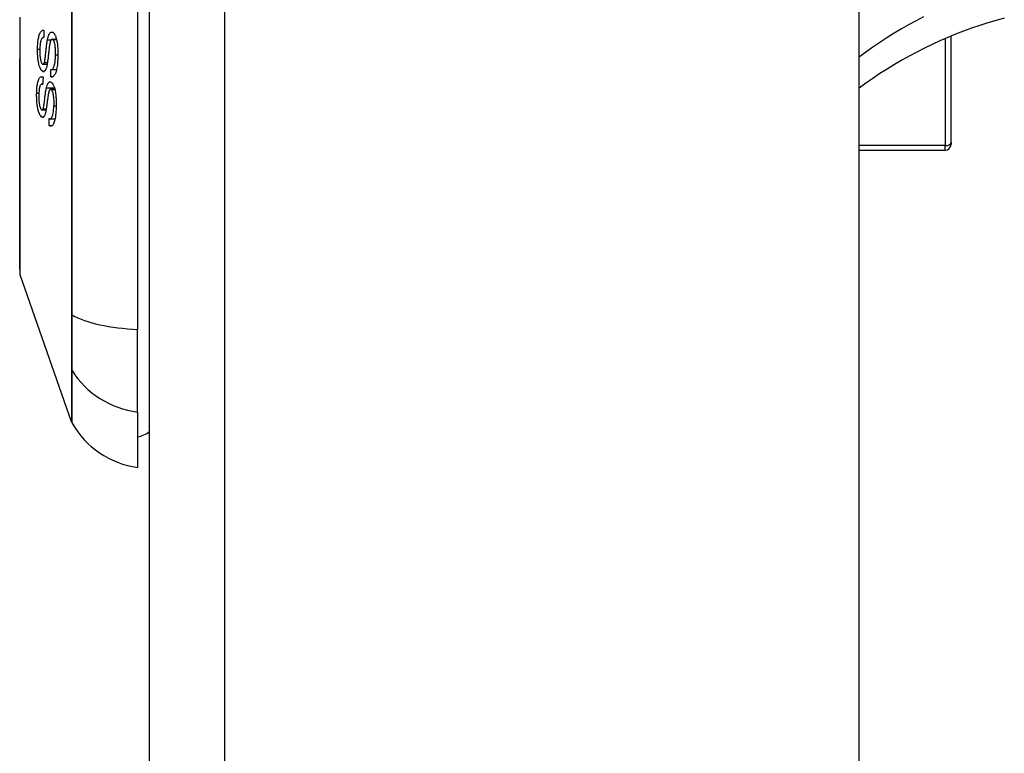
# Model space of a CAD drawing. Header units: inches. Extents: x 12 to 399, y 35 to 190.
# Tile 258 of 355: x 233.899 to 235.195, y 130.757 to 131.722. Entities that reach past the tile are written whole.
import ezdxf

# ---------------------------------------------------------------- set-up
doc = ezdxf.new("R2010")
doc.units = ezdxf.units.IN
doc.header["$MEASUREMENT"] = 0
doc.layers.add('Visible Edges(ANSI)', color=7, linetype='Continuous', lineweight=25)
doc.layers.add('Visible Tangent Edges(ANSI)', color=7, linetype='Continuous', lineweight=25)

msp = doc.modelspace()

# ---------------------------------------------------------------- linework, layer by layer
at = {"layer": 'Visible Edges(ANSI)'}
for p, q in [((234.0694, 96.3482), (234.0694, 133.0682)), ((235.0034, 96.4652), (235.0034, 133.0682)), ((234.0536, 132.1719), (234.0536, 131.3145)), ((233.93, 131.6986), (233.9303, 131.6986)), ((235.1245, 131.5603), (235.1245, 131.7005)), ((233.9412, 131.6963), (233.947, 131.6963)), ((233.9292, 131.6636), (233.9347, 131.6636)), ((233.9396, 131.6564), (233.947, 131.6564)), ((233.9396, 131.647), (233.9417, 131.647)), ((233.9279, 131.6374), (233.9291, 131.6374)), ((233.9392, 131.6306), (233.9447, 131.6306)), ((233.9279, 131.6033), (233.9332, 131.6033)), ((233.9372, 131.5829), (233.9414, 131.5829)), ((233.9386, 131.5918), (233.9451, 131.5918)), ((235.1245, 131.5603), (235.1245, 131.5582)), ((235.0034, 131.5504), (235.1166, 131.5504)), ((233.9667, 131.1929), (233.899, 131.3864)), ((234.0536, 131.2057), (234.0536, 131.3145)), ((234.0536, 131.2057), (234.0536, 131.133))]:
    msp.add_line(p, q, dxfattribs=at)
at = {"layer": 'Visible Edges(ANSI)', "flags": 128}
for points in [[(233.8987, 131.7254), (233.8987, 131.708), (233.8987, 131.6907), (233.8987, 131.6736), (233.8987, 131.6566), (233.8987, 131.6398), (233.8987, 131.6231), (233.8986, 131.6068), (233.8986, 131.5908), (233.8986, 131.5752), (233.8986, 131.5601), (233.8986, 131.5454), (233.8986, 131.5312), (233.8985, 131.5175), (233.8985, 131.5043), (233.8985, 131.4918), (233.8985, 131.4798), (233.8985, 131.4685), (233.8986, 131.4578), (233.8986, 131.4478), (233.8986, 131.4385), (233.8986, 131.4299), (233.8986, 131.4221), (233.8986, 131.415), (233.8987, 131.4087), (233.8987, 131.4033), (233.8987, 131.3986), (233.8987, 131.3948), (233.8987, 131.3918), (233.8987, 131.3897), (233.8987, 131.3884), (233.8987, 131.388)], [(235.1946, 131.7242), (235.1838, 131.7212), (235.173, 131.718), (235.1623, 131.7146), (235.1516, 131.7109), (235.141, 131.707), (235.1305, 131.703), (235.1201, 131.6987), (235.1098, 131.6942), (235.0996, 131.6895), (235.0894, 131.6846), (235.0794, 131.6795), (235.0695, 131.6742), (235.0597, 131.6687), (235.05, 131.663), (235.0404, 131.6571), (235.0309, 131.6511), (235.0216, 131.6448), (235.0124, 131.6384), (235.0034, 131.6318)], [(233.922, 131.6832), (233.922, 131.6848), (233.9221, 131.6863), (233.9221, 131.6878), (233.9222, 131.6893), (233.9223, 131.6907), (233.9225, 131.6922), (233.9226, 131.6936), (233.9228, 131.695), (233.923, 131.6964), (233.9232, 131.6977), (233.9235, 131.6992), (233.9239, 131.7007), (233.9243, 131.7023), (233.9249, 131.7037), (233.9255, 131.7049), (233.926, 131.7059), (233.9266, 131.7067), (233.9271, 131.7072), (233.9277, 131.7076), (233.9282, 131.7079), (233.9287, 131.7081), (233.9293, 131.7082), (233.9298, 131.7082), (233.9304, 131.7081)], [(233.9303, 131.6986), (233.9298, 131.6986), (233.9292, 131.6985), (233.9287, 131.6982), (233.9281, 131.6978), (233.9276, 131.6972), (233.9271, 131.6964), (233.9267, 131.6955), (233.9264, 131.6946), (233.9262, 131.6939), (233.926, 131.6932), (233.9259, 131.6926), (233.9257, 131.6919), (233.9256, 131.6911), (233.9255, 131.6904), (233.9254, 131.6896), (233.9253, 131.6889), (233.9253, 131.6881), (233.9252, 131.6873), (233.9251, 131.6865), (233.9251, 131.6857), (233.9251, 131.6849), (233.925, 131.6841), (233.925, 131.6832), (233.925, 131.6824)], [(233.9304, 131.7081), (233.9304, 131.7077), (233.9304, 131.7073), (233.9304, 131.7069), (233.9304, 131.7065), (233.9304, 131.7061), (233.9303, 131.7057), (233.9303, 131.7053), (233.9303, 131.7049), (233.9303, 131.7045), (233.9303, 131.7041), (233.9303, 131.7037), (233.9303, 131.7033), (233.9303, 131.7029), (233.9303, 131.7025), (233.9303, 131.7021), (233.9303, 131.7017), (233.9303, 131.7013), (233.9303, 131.7009), (233.9303, 131.7006), (233.9303, 131.7002), (233.9303, 131.6998), (233.9303, 131.6994), (233.9303, 131.699), (233.9303, 131.6986)], [(233.9351, 131.6957), (233.9353, 131.6968), (233.9355, 131.6978), (233.9358, 131.6988), (233.9361, 131.6998), (233.9364, 131.7008), (233.9367, 131.7016), (233.9371, 131.7024), (233.9374, 131.7031), (233.9377, 131.7037), (233.9381, 131.7042), (233.9384, 131.7046), (233.9387, 131.705), (233.9389, 131.7052), (233.9392, 131.7054), (233.9394, 131.7056), (233.9397, 131.7057), (233.94, 131.7058), (233.9402, 131.7059), (233.9405, 131.7059), (233.9407, 131.7059), (233.941, 131.7059), (233.9413, 131.7059), (233.9415, 131.7058), (233.9418, 131.7057)], [(233.9418, 131.7057), (233.9422, 131.7055), (233.9426, 131.7053), (233.943, 131.7049), (233.9434, 131.7045), (233.9438, 131.7041), (233.9442, 131.7035), (233.9445, 131.7029), (233.9449, 131.7023), (233.9452, 131.7015), (233.9456, 131.7007), (233.946, 131.6998), (233.9463, 131.6987), (233.9467, 131.6975), (233.947, 131.6962), (233.9473, 131.6949), (233.9476, 131.6934), (233.9478, 131.692), (233.9481, 131.6905), (233.9483, 131.6888), (233.9485, 131.6867), (233.9487, 131.6841), (233.9488, 131.6811), (233.9488, 131.6781), (233.9488, 131.6751)], [(233.931, 131.6656), (233.9312, 131.6663), (233.9314, 131.6672), (233.9316, 131.6682), (233.9318, 131.6693), (233.932, 131.6706), (233.9321, 131.6719), (233.9323, 131.6731), (233.9325, 131.6744), (233.9326, 131.6756), (233.9327, 131.6768), (233.9329, 131.678), (233.933, 131.6792), (233.9331, 131.6804), (233.9332, 131.6816), (233.9334, 131.6829), (233.9335, 131.6842), (233.9336, 131.6856), (233.9338, 131.687), (233.934, 131.6885), (233.9342, 131.69), (233.9344, 131.6916), (233.9346, 131.6931), (233.9348, 131.6944), (233.9351, 131.6957)], [(233.9379, 131.6889), (233.9378, 131.6882), (233.9377, 131.6875), (233.9375, 131.6866), (233.9374, 131.6857), (233.9373, 131.6846), (233.9372, 131.6835), (233.937, 131.6824), (233.9369, 131.6812), (233.9368, 131.6799), (233.9366, 131.6787), (233.9365, 131.6774), (233.9363, 131.6761), (233.9362, 131.6748), (233.9361, 131.6735), (233.9359, 131.6723), (233.9358, 131.671), (233.9356, 131.6699), (233.9355, 131.6687), (233.9353, 131.6676), (233.9352, 131.6664), (233.935, 131.6653), (233.9349, 131.6643), (233.9347, 131.6633), (233.9345, 131.6624)], [(233.9418, 131.6962), (233.9415, 131.6962), (233.9413, 131.6963), (233.941, 131.6963), (233.9408, 131.6962), (233.9406, 131.6961), (233.9403, 131.6959), (233.9401, 131.6957), (233.9399, 131.6955), (233.9397, 131.6952), (233.9395, 131.6949), (233.9394, 131.6946), (233.9392, 131.6942), (233.9391, 131.6939), (233.9389, 131.6935), (233.9388, 131.6931), (233.9387, 131.6927), (233.9386, 131.6922), (233.9385, 131.6918), (233.9383, 131.6913), (233.9382, 131.6909), (233.9381, 131.6904), (233.9381, 131.6899), (233.938, 131.6894), (233.9379, 131.6889)], [(233.9457, 131.6759), (233.9457, 131.6772), (233.9457, 131.6784), (233.9457, 131.6796), (233.9457, 131.6809), (233.9457, 131.6821), (233.9456, 131.6834), (233.9455, 131.6846), (233.9454, 131.6858), (233.9453, 131.687), (233.9451, 131.6881), (233.945, 131.6893), (233.9447, 131.6903), (233.9445, 131.6914), (233.9442, 131.6923), (233.944, 131.6931), (233.9437, 131.6938), (233.9435, 131.6943), (233.9432, 131.6947), (233.943, 131.6951), (233.9428, 131.6954), (233.9425, 131.6956), (233.9423, 131.6959), (233.942, 131.696), (233.9418, 131.6962)], [(233.9289, 131.6541), (233.927, 131.6557), (233.9253, 131.6587), (233.9243, 131.6615), (233.9239, 131.663), (233.9236, 131.6644), (233.9233, 131.6658), (233.9231, 131.6671), (233.9229, 131.6683), (233.9227, 131.6693), (233.9226, 131.6702), (233.9225, 131.6711), (233.9224, 131.672), (233.9223, 131.6729), (233.9223, 131.6739), (233.9222, 131.6748), (233.9221, 131.6757), (233.9221, 131.6767), (233.9221, 131.6776), (233.922, 131.6785), (233.922, 131.6795), (233.922, 131.6804), (233.922, 131.6814), (233.922, 131.6823), (233.922, 131.6832)], [(233.925, 131.6824), (233.925, 131.6817), (233.925, 131.6811), (233.925, 131.6804), (233.925, 131.6798), (233.925, 131.6791), (233.925, 131.6785), (233.925, 131.6778), (233.9251, 131.6771), (233.9251, 131.6765), (233.9251, 131.6758), (233.9252, 131.6751), (233.9252, 131.6745), (233.9253, 131.6738), (233.9253, 131.6732), (233.9254, 131.6725), (233.9255, 131.6719), (233.9256, 131.6713), (233.9257, 131.6706), (233.9259, 131.6695), (233.9262, 131.668), (233.9268, 131.6664), (233.9274, 131.6651), (233.928, 131.6642), (233.9287, 131.6637)], [(233.9394, 131.6564), (233.9398, 131.6564), (233.9403, 131.6564), (233.9407, 131.6566), (233.9411, 131.6567), (233.9416, 131.657), (233.942, 131.6574), (233.9424, 131.6578), (233.9427, 131.6584), (233.9431, 131.6591), (233.9434, 131.6599), (233.9438, 131.6608), (233.9441, 131.6618), (233.9443, 131.6629), (233.9446, 131.664), (233.9448, 131.6651), (233.945, 131.6662), (233.9451, 131.6674), (233.9453, 131.6685), (233.9454, 131.6697), (233.9455, 131.6709), (233.9456, 131.6722), (233.9456, 131.6734), (233.9457, 131.6747), (233.9457, 131.6759)], [(233.9488, 131.6751), (233.9486, 131.6708), (233.9484, 131.6666), (233.9481, 131.6632), (233.9477, 131.6606), (233.9474, 131.6586), (233.9471, 131.657), (233.9468, 131.6555), (233.9464, 131.6541), (233.9459, 131.6527), (233.9455, 131.6515), (233.945, 131.6505), (233.9445, 131.6497), (233.9441, 131.649), (233.9436, 131.6484), (233.9432, 131.648), (233.9428, 131.6476), (233.9424, 131.6473), (233.942, 131.6471), (233.9416, 131.647), (233.9412, 131.6469), (233.9408, 131.6468), (233.9404, 131.6468), (233.94, 131.6469), (233.9396, 131.647)], [(233.9287, 131.6637), (233.9288, 131.6636), (233.9289, 131.6636), (233.929, 131.6636), (233.9291, 131.6636), (233.9292, 131.6636), (233.9293, 131.6636), (233.9294, 131.6636), (233.9295, 131.6636), (233.9296, 131.6637), (233.9297, 131.6637), (233.9299, 131.6638), (233.93, 131.6639), (233.9301, 131.664), (233.9301, 131.6641), (233.9302, 131.6642), (233.9303, 131.6643), (233.9304, 131.6644), (233.9305, 131.6646), (233.9306, 131.6647), (233.9307, 131.6649), (233.9308, 131.6651), (233.9309, 131.6652), (233.9309, 131.6654), (233.931, 131.6656)], [(233.9345, 131.6624), (233.9343, 131.6614), (233.9341, 131.6605), (233.9339, 131.6596), (233.9336, 131.6588), (233.9333, 131.658), (233.9331, 131.6573), (233.9328, 131.6566), (233.9325, 131.6561), (233.9322, 131.6556), (233.9319, 131.6552), (233.9317, 131.6549), (233.9314, 131.6547), (233.9312, 131.6545), (233.931, 131.6544), (233.9308, 131.6542), (233.9306, 131.6541), (233.9304, 131.654), (233.9302, 131.654), (233.93, 131.654), (233.9298, 131.6539), (233.9295, 131.654), (233.9293, 131.654), (233.9291, 131.6541), (233.9289, 131.6541)], [(233.9209, 131.6255), (233.9209, 131.627), (233.921, 131.6286), (233.9211, 131.6302), (233.9212, 131.6317), (233.9213, 131.6332), (233.9215, 131.6346), (233.9217, 131.636), (233.9219, 131.6374), (233.9221, 131.6387), (233.9224, 131.6401), (233.9228, 131.6414), (233.9232, 131.6427), (233.9237, 131.6439), (233.9242, 131.6449), (233.9248, 131.6457), (233.9253, 131.6463), (233.9258, 131.6467), (233.9263, 131.6469), (233.9268, 131.6471), (233.9273, 131.6471), (233.9278, 131.6471), (233.9283, 131.647), (233.9288, 131.6467), (233.9293, 131.6464)], [(233.9293, 131.6464), (233.9293, 131.646), (233.9293, 131.6456), (233.9293, 131.6453), (233.9293, 131.6449), (233.9293, 131.6445), (233.9292, 131.6441), (233.9292, 131.6437), (233.9292, 131.6433), (233.9292, 131.6429), (233.9292, 131.6425), (233.9292, 131.6421), (233.9292, 131.6418), (233.9292, 131.6414), (233.9292, 131.641), (233.9292, 131.6406), (233.9292, 131.6402), (233.9292, 131.6398), (233.9292, 131.6394), (233.9292, 131.639), (233.9292, 131.6386), (233.9292, 131.6383), (233.9291, 131.6379), (233.9291, 131.6375), (233.9291, 131.6371)], [(233.9396, 131.647), (233.9396, 131.6474), (233.9396, 131.6478), (233.9396, 131.6482), (233.9396, 131.6485), (233.9396, 131.6489), (233.9395, 131.6493), (233.9395, 131.6497), (233.9395, 131.6501), (233.9395, 131.6505), (233.9395, 131.6509), (233.9395, 131.6513), (233.9395, 131.6517), (233.9395, 131.6521), (233.9395, 131.6525), (233.9395, 131.6528), (233.9395, 131.6532), (233.9395, 131.6536), (233.9394, 131.654), (233.9394, 131.6544), (233.9394, 131.6548), (233.9394, 131.6552), (233.9394, 131.6556), (233.9394, 131.656), (233.9394, 131.6564)], [(233.9291, 131.6371), (233.9287, 131.6373), (233.9283, 131.6374), (233.9278, 131.6374), (233.9274, 131.6374), (233.927, 131.6372), (233.9266, 131.6369), (233.9262, 131.6365), (233.9258, 131.636), (233.9255, 131.6353), (233.9252, 131.6346), (233.9249, 131.6339), (233.9248, 131.6332), (233.9246, 131.6325), (233.9245, 131.6318), (233.9243, 131.631), (233.9242, 131.6302), (233.9241, 131.6294), (233.9241, 131.6286), (233.924, 131.6278), (233.9239, 131.6269), (233.9239, 131.6261), (233.9238, 131.6252), (233.9238, 131.6243), (233.9238, 131.6234)], [(233.9293, 131.6046), (233.9295, 131.6052), (233.9297, 131.6059), (233.9299, 131.6068), (233.9301, 131.6078), (233.9303, 131.609), (233.9305, 131.6101), (233.9306, 131.6113), (233.9308, 131.6125), (233.931, 131.6137), (233.9311, 131.6148), (233.9312, 131.6159), (233.9314, 131.6171), (233.9315, 131.6182), (233.9317, 131.6194), (233.9318, 131.6205), (233.932, 131.6218), (233.9321, 131.623), (233.9323, 131.6243), (233.9325, 131.6257), (233.9327, 131.6272), (233.9329, 131.6286), (233.9332, 131.63), (233.9334, 131.6312), (233.9337, 131.6323)], [(233.9337, 131.6323), (233.9339, 131.6333), (233.9342, 131.6343), (233.9344, 131.6352), (233.9347, 131.636), (233.935, 131.6368), (233.9354, 131.6375), (233.9357, 131.6382), (233.936, 131.6387), (233.9364, 131.6392), (233.9367, 131.6395), (233.937, 131.6398), (233.9373, 131.64), (233.9376, 131.6402), (233.9378, 131.6403), (233.9381, 131.6403), (233.9383, 131.6404), (233.9386, 131.6404), (233.9388, 131.6403), (233.9391, 131.6403), (233.9393, 131.6402), (233.9396, 131.6401), (233.9399, 131.6399), (233.9401, 131.6397), (233.9404, 131.6395)], [(233.9404, 131.6395), (233.9413, 131.6385), (233.9423, 131.6371), (233.9431, 131.6355), (233.9437, 131.6338), (233.9442, 131.6324), (233.9446, 131.6311), (233.945, 131.6296), (233.9453, 131.6281), (233.9456, 131.6265), (233.9458, 131.6249), (233.946, 131.6233), (233.9462, 131.6218), (233.9463, 131.6203), (233.9464, 131.619), (233.9465, 131.6177), (233.9466, 131.6165), (233.9466, 131.6153), (233.9467, 131.614), (233.9467, 131.6128), (233.9467, 131.6116), (233.9467, 131.6103), (233.9466, 131.6091), (233.9466, 131.6079), (233.9466, 131.6067)], [(233.9271, 131.5943), (233.9262, 131.5954), (233.9252, 131.5968), (233.9244, 131.5985), (233.9238, 131.6001), (233.9234, 131.6013), (233.923, 131.6026), (233.9227, 131.6039), (233.9224, 131.6053), (233.9221, 131.6068), (233.9219, 131.6082), (233.9217, 131.6097), (233.9215, 131.6111), (233.9213, 131.6125), (233.9212, 131.6138), (233.9211, 131.615), (233.921, 131.6162), (233.921, 131.6174), (233.9209, 131.6185), (233.9209, 131.6197), (233.9208, 131.6209), (233.9208, 131.622), (233.9208, 131.6232), (233.9208, 131.6243), (233.9209, 131.6255)], [(233.9238, 131.6234), (233.9237, 131.6227), (233.9237, 131.622), (233.9237, 131.6213), (233.9237, 131.6206), (233.9237, 131.6198), (233.9237, 131.6191), (233.9237, 131.6184), (233.9238, 131.6177), (233.9238, 131.6169), (233.9238, 131.6162), (233.9239, 131.6154), (233.9239, 131.6147), (233.924, 131.614), (233.924, 131.6132), (233.9241, 131.6125), (233.9242, 131.6116), (233.9244, 131.6105), (233.9247, 131.6093), (233.925, 131.608), (233.9253, 131.6068), (233.9257, 131.6057), (233.9261, 131.6048), (233.9266, 131.6042), (233.9271, 131.6037)], [(233.9363, 131.6246), (233.9362, 131.624), (233.936, 131.6233), (233.9359, 131.6225), (233.9358, 131.6216), (233.9356, 131.6206), (233.9355, 131.6196), (233.9354, 131.6186), (233.9352, 131.6174), (233.935, 131.6163), (233.9349, 131.6151), (233.9347, 131.6139), (233.9346, 131.6127), (233.9344, 131.6115), (233.9343, 131.6103), (233.9341, 131.6091), (233.9339, 131.608), (233.9338, 131.6069), (233.9336, 131.6058), (233.9335, 131.6047), (233.9333, 131.6037), (233.9331, 131.6027), (233.933, 131.6017), (233.9328, 131.6008), (233.9326, 131.6)], [(233.9402, 131.6301), (233.9399, 131.6303), (233.9397, 131.6305), (233.9394, 131.6305), (233.9392, 131.6306), (233.9389, 131.6305), (233.9387, 131.6305), (233.9385, 131.6303), (233.9383, 131.6301), (233.9381, 131.6299), (233.9379, 131.6297), (233.9377, 131.6294), (233.9376, 131.6292), (233.9375, 131.6289), (233.9373, 131.6285), (233.9372, 131.6282), (233.9371, 131.6279), (233.937, 131.6275), (233.9369, 131.6271), (233.9367, 131.6267), (233.9366, 131.6263), (233.9365, 131.6259), (233.9365, 131.6255), (233.9364, 131.625), (233.9363, 131.6246)], [(233.9436, 131.6087), (233.9437, 131.6104), (233.9437, 131.6122), (233.9437, 131.614), (233.9437, 131.6158), (233.9436, 131.6174), (233.9435, 131.6189), (233.9434, 131.6201), (233.9432, 131.6212), (233.9431, 131.6222), (233.943, 131.6232), (233.9428, 131.6241), (233.9426, 131.6251), (233.9424, 131.6259), (233.9421, 131.6267), (233.9419, 131.6273), (233.9417, 131.6278), (233.9415, 131.6282), (233.9413, 131.6286), (233.9412, 131.6289), (233.941, 131.6292), (233.9408, 131.6295), (233.9406, 131.6297), (233.9404, 131.63), (233.9402, 131.6301)], [(233.9372, 131.5922), (233.9374, 131.5921), (233.9377, 131.592), (233.9379, 131.5919), (233.9381, 131.5918), (233.9384, 131.5918), (233.9386, 131.5918), (233.9389, 131.5918), (233.9391, 131.5919), (233.9393, 131.5919), (233.9395, 131.592), (233.9398, 131.5922), (233.94, 131.5923), (233.9402, 131.5925), (233.9404, 131.5928), (233.9407, 131.5932), (233.941, 131.5937), (233.9414, 131.5946), (233.9418, 131.5956), (233.9422, 131.5971), (233.9426, 131.5989), (233.9429, 131.601), (233.9432, 131.6035), (233.9435, 131.606), (233.9436, 131.6087)], [(233.9466, 131.6067), (233.9464, 131.604), (233.9463, 131.6014), (233.946, 131.5988), (233.9458, 131.5963), (233.9455, 131.5941), (233.9451, 131.5921), (233.9448, 131.5904), (233.9444, 131.5889), (233.944, 131.5875), (233.9435, 131.5862), (233.943, 131.5851), (233.9425, 131.5842), (233.942, 131.5835), (233.9415, 131.583), (233.941, 131.5826), (233.9406, 131.5824), (233.9402, 131.5822), (233.9398, 131.5821), (233.9394, 131.5821), (233.9389, 131.5821), (233.9385, 131.5822), (233.9381, 131.5824), (233.9377, 131.5826), (233.9372, 131.5829)], [(233.9271, 131.6037), (233.9272, 131.6036), (233.9273, 131.6035), (233.9274, 131.6035), (233.9275, 131.6034), (233.9276, 131.6034), (233.9277, 131.6033), (233.9278, 131.6033), (233.9279, 131.6033), (233.928, 131.6033), (233.9281, 131.6033), (233.9282, 131.6033), (233.9283, 131.6033), (233.9284, 131.6034), (233.9284, 131.6034), (233.9285, 131.6035), (233.9286, 131.6036), (233.9287, 131.6037), (233.9288, 131.6038), (233.9289, 131.6039), (233.929, 131.604), (233.9291, 131.6042), (233.9291, 131.6043), (233.9292, 131.6045), (233.9293, 131.6046)], [(233.9326, 131.6), (233.9324, 131.5992), (233.9322, 131.5984), (233.9319, 131.5976), (233.9317, 131.5969), (233.9314, 131.5963), (233.9311, 131.5957), (233.9308, 131.5952), (233.9306, 131.5947), (233.9303, 131.5944), (233.93, 131.5941), (233.9298, 131.5939), (233.9296, 131.5938), (233.9294, 131.5937), (233.9292, 131.5936), (233.929, 131.5936), (233.9288, 131.5936), (233.9286, 131.5936), (233.9284, 131.5936), (233.9281, 131.5937), (233.9279, 131.5938), (233.9277, 131.5939), (233.9275, 131.594), (233.9273, 131.5941), (233.9271, 131.5943)], [(233.9372, 131.5829), (233.9372, 131.5833), (233.9372, 131.5837), (233.9372, 131.5841), (233.9372, 131.5845), (233.9372, 131.5849), (233.9372, 131.5852), (233.9372, 131.5856), (233.9372, 131.586), (233.9372, 131.5864), (233.9372, 131.5868), (233.9372, 131.5872), (233.9372, 131.5875), (233.9372, 131.5879), (233.9372, 131.5883), (233.9372, 131.5887), (233.9372, 131.5891), (233.9372, 131.5895), (233.9372, 131.5899), (233.9372, 131.5902), (233.9372, 131.5906), (233.9372, 131.591), (233.9372, 131.5914), (233.9372, 131.5918), (233.9372, 131.5922)]]:
    msp.add_lwpolyline(points, dxfattribs=at)
at = {"layer": 'Visible Edges(ANSI)'}
for centre, radius, start, end in [((235.1166, 131.5582), 0.00787, 270, 0), ((233.9036, 131.388), 0.00492, 180.1731, 199.29), ((233.976, 131.1961), 0.00984, 199.29, 209.8169), ((234.0699, 131.2499), 0.1181, 209.8169, 262.0587), ((234.0458, 131.2117), 0.0394, 281.537, 306.8699)]:
    msp.add_arc(centre, radius, start, end, dxfattribs=at)
at = {"layer": 'Visible Tangent Edges(ANSI)'}
for p, q in [((234.1684, 96.3482), (234.1684, 133.0682)), ((235.1166, 131.6972), (235.1166, 131.5564)), ((233.9351, 131.6957), (233.94, 131.6957)), ((233.9418, 131.6962), (233.947, 131.6962)), ((233.922, 131.6832), (233.925, 131.6832)), ((233.9457, 131.6759), (233.9488, 131.6759)), ((233.931, 131.6656), (233.9351, 131.6656)), ((233.9289, 131.6541), (233.9306, 131.6541)), ((233.9337, 131.6323), (233.9442, 131.6323)), ((233.9209, 131.6255), (233.9238, 131.6255)), ((233.9402, 131.6301), (233.9448, 131.6301)), ((233.9436, 131.6087), (233.9466, 131.6087)), ((233.9271, 131.5943), (233.9302, 131.5943)), ((233.9293, 131.6046), (233.9335, 131.6046)), ((235.1166, 131.5564), (235.0034, 131.5564)), ((235.1166, 131.5504), (235.1166, 131.5564)), ((233.9667, 131.3349), (233.9667, 131.3344)), ((233.9667, 131.2626), (233.9667, 131.2625))]:
    msp.add_line(p, q, dxfattribs=at)
at = {"layer": 'Visible Tangent Edges(ANSI)', "flags": 128}
for points in [[(233.9667, 131.744), (233.9667, 131.7093), (233.9667, 131.6747), (233.9667, 131.64), (233.9667, 131.6054), (233.9667, 131.5709), (233.9667, 131.5365), (233.9667, 131.5022), (233.9667, 131.4682), (233.9667, 131.4344), (233.9667, 131.4009), (233.9667, 131.3677), (233.9667, 131.3349)], [(233.9677, 131.3336), (233.9676, 131.3666), (233.9676, 131.3999), (233.9676, 131.4335), (233.9676, 131.4674), (233.9676, 131.5016), (233.9675, 131.5359), (233.9675, 131.5704), (233.9675, 131.6051), (233.9675, 131.6398), (233.9675, 131.6745), (233.9675, 131.7093), (233.9675, 131.744)], [(235.0882, 131.7259), (235.0784, 131.7207), (235.0687, 131.7154), (235.0591, 131.7099), (235.0495, 131.7042), (235.0401, 131.6983), (235.0307, 131.6922), (235.0215, 131.6859), (235.0124, 131.6795), (235.0034, 131.6728)], [(233.8987, 131.5143), (233.8987, 131.5305), (233.8987, 131.5474), (233.8988, 131.5649), (233.8988, 131.5832), (233.8988, 131.602), (233.8989, 131.6213), (233.8989, 131.641), (233.8989, 131.661), (233.899, 131.6813), (233.899, 131.7017), (233.899, 131.7224)], [(233.8987, 131.4697), (233.8987, 131.4714), (233.8987, 131.4732), (233.8987, 131.4749), (233.8987, 131.4766), (233.8987, 131.4784), (233.8987, 131.4801), (233.8987, 131.4819), (233.8987, 131.4837), (233.8987, 131.4855), (233.8987, 131.4874), (233.8987, 131.4892), (233.8987, 131.4911), (233.8987, 131.4929), (233.8987, 131.4948), (233.8987, 131.4967), (233.8987, 131.4986), (233.8987, 131.5005), (233.8987, 131.5025), (233.8987, 131.5044), (233.8987, 131.5064), (233.8987, 131.5083), (233.8987, 131.5103), (233.8987, 131.5123), (233.8987, 131.5143)], [(233.899, 131.3864), (233.899, 131.3865), (233.899, 131.387), (233.899, 131.3878), (233.899, 131.3888), (233.899, 131.3902), (233.899, 131.3919), (233.8989, 131.3938), (233.8989, 131.3961), (233.8989, 131.3986), (233.8989, 131.4015), (233.8989, 131.4046), (233.8989, 131.408), (233.8989, 131.4117), (233.8988, 131.4157), (233.8988, 131.4199), (233.8988, 131.4244), (233.8988, 131.4292), (233.8988, 131.4343), (233.8988, 131.4396), (233.8987, 131.4451), (233.8987, 131.4509), (233.8987, 131.457), (233.8987, 131.4632), (233.8987, 131.4697)], [(233.9667, 131.3344), (233.9667, 131.3303), (233.9667, 131.3263), (233.9667, 131.3223), (233.9667, 131.3184), (233.9667, 131.3146), (233.9667, 131.3109), (233.9667, 131.3072), (233.9667, 131.3036), (233.9667, 131.3002), (233.9667, 131.2968), (233.9667, 131.2936), (233.9667, 131.2904), (233.9667, 131.2874), (233.9667, 131.2845), (233.9667, 131.2817), (233.9667, 131.279), (233.9667, 131.2765), (233.9667, 131.2741), (233.9667, 131.2718), (233.9667, 131.2697), (233.9667, 131.2677), (233.9667, 131.2659), (233.9667, 131.2642), (233.9667, 131.2626)], [(233.9677, 131.2604), (233.9677, 131.2619), (233.9677, 131.2636), (233.9677, 131.2655), (233.9677, 131.2675), (233.9677, 131.2696), (233.9677, 131.2719), (233.9677, 131.2743), (233.9677, 131.2769), (233.9677, 131.2796), (233.9677, 131.2825), (233.9677, 131.2855), (233.9677, 131.2886), (233.9677, 131.2918), (233.9677, 131.2951), (233.9677, 131.2985), (233.9677, 131.3021), (233.9677, 131.3057), (233.9677, 131.3095), (233.9677, 131.3133), (233.9677, 131.3172), (233.9677, 131.3212), (233.9677, 131.3253), (233.9677, 131.3294), (233.9677, 131.3336)], [(233.9667, 131.2625), (233.9667, 131.2568), (233.9667, 131.2515), (233.9667, 131.2463), (233.9667, 131.2414), (233.9667, 131.2367), (233.9667, 131.2322), (233.9667, 131.228), (233.9667, 131.224), (233.9667, 131.2203), (233.9667, 131.2167), (233.9667, 131.2135), (233.9667, 131.2104), (233.9667, 131.2076), (233.9667, 131.2051), (233.9667, 131.2028), (233.9667, 131.2007), (233.9667, 131.1989), (233.9667, 131.1973), (233.9667, 131.1959), (233.9667, 131.1948), (233.9667, 131.194), (233.9667, 131.1933), (233.9667, 131.193), (233.9667, 131.1929)], [(233.9675, 131.1912), (233.9675, 131.1913), (233.9675, 131.1917), (233.9675, 131.1923), (233.9675, 131.1932), (233.9675, 131.1942), (233.9675, 131.1956), (233.9675, 131.1972), (233.9675, 131.199), (233.9675, 131.201), (233.9675, 131.2033), (233.9675, 131.2059), (233.9675, 131.2086), (233.9675, 131.2116), (233.9676, 131.2149), (233.9676, 131.2184), (233.9676, 131.2221), (233.9676, 131.2261), (233.9676, 131.2303), (233.9676, 131.2347), (233.9676, 131.2394), (233.9676, 131.2443), (233.9676, 131.2494), (233.9677, 131.2548), (233.9677, 131.2604)]]:
    msp.add_lwpolyline(points, dxfattribs=at)
at = {"layer": 'Visible Tangent Edges(ANSI)'}
for centre, major_axis, ratio, start_param, end_param in [((235.1166, 131.5603), (0.00787, 0), 0.489583, 4.712389, 6.283185), ((233.9762, 131.3352), (-0.00984, -0.00003), 0.32572, 0.259229, 0.522936), ((234.0699, 131.3531), (-0.1181, 0), 0.32996, 0.523835, 1.432195), ((233.9762, 131.265), (-0.00984, 0.00008), 0.945463, 0.267645, 0.531352), ((234.0699, 131.3162), (-0.1181, 0), 0.943995, 0.523835, 1.432195)]:
    msp.add_ellipse(centre, major_axis=major_axis, ratio=ratio, start_param=start_param, end_param=end_param, dxfattribs=at)

doc.saveas('drawing.dxf')
